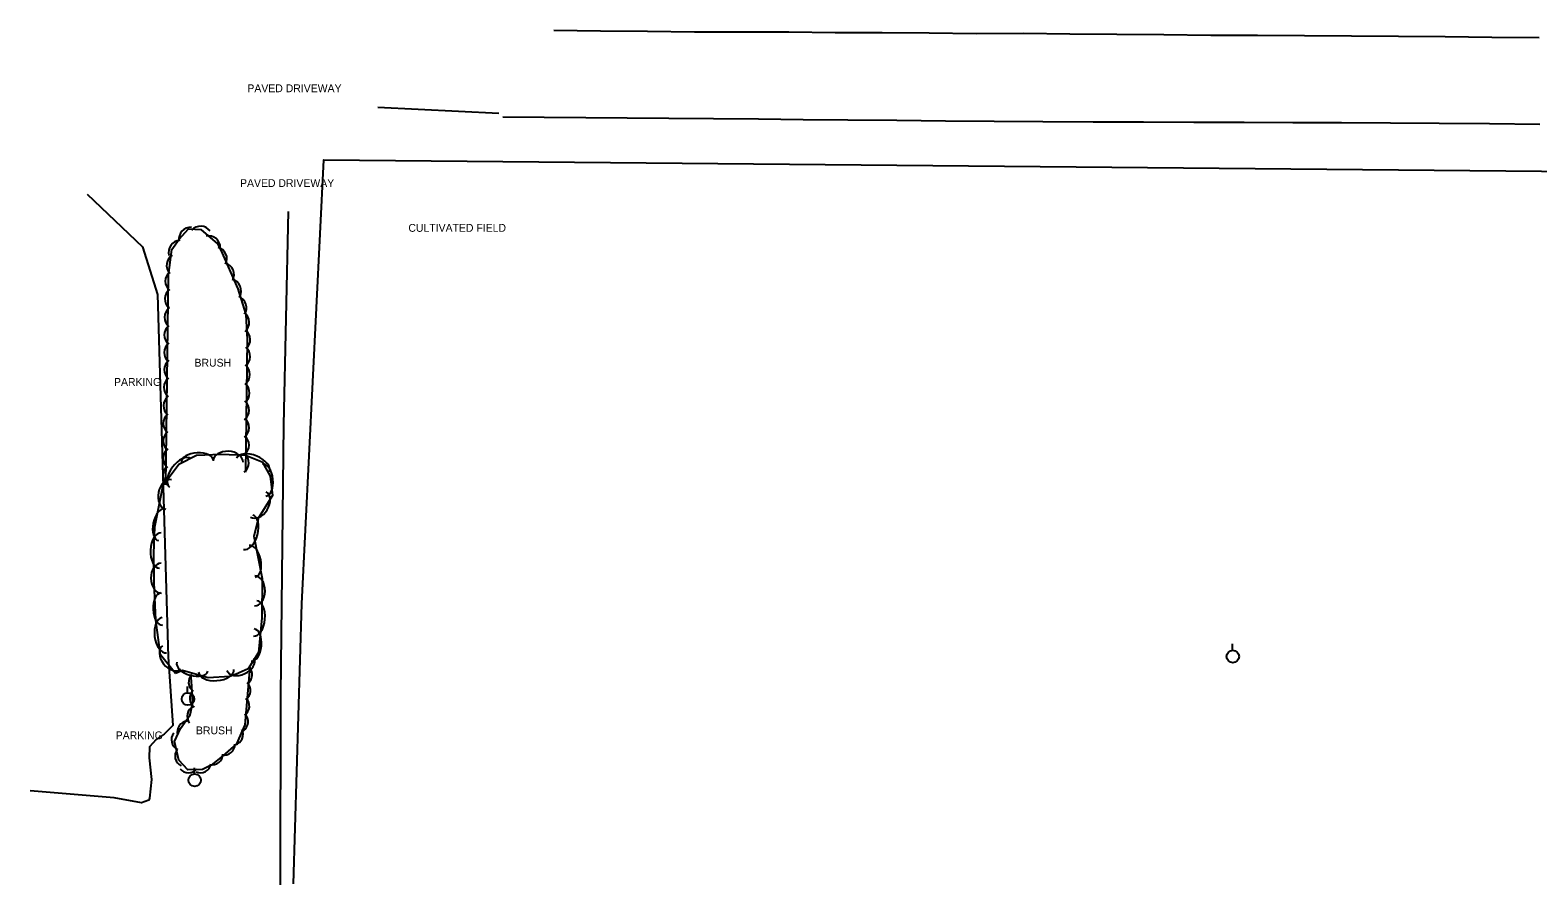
# Model space of a CAD drawing. Extents: x 1802180 to 1804859, y 572524 to 575172.
# Drawn here: x 1802180.4 to 1802662.4, y 573509.5 to 573782.7 of the extents above; entities that cross this region are included whole.
import ezdxf

# ---------------------------------------------------------------- set-up
doc = ezdxf.new("R2010")
doc.units = 0
for name, color, linetype in [('EX_SHOULDER', 7, 'Continuous'), ('S_DITCHLINE', 7, 'Continuous'), ('S_DRIVEWAY_ANNOT', 7, 'Continuous'), ('S_MISC_BOUNDARY', 7, 'Continuous'), ('S_MISC_BOUNDARY_ANNOT', 7, 'Continuous'), ('S_PARKING', 7, 'Continuous'), ('S_PARKING_ANNOT', 7, 'Continuous'), ('S_STREAM', 7, 'Continuous'), ('S_TRAILS', 7, 'Continuous'), ('S_TREE', 7, 'Continuous'), ('S_TREE_ANNOT', 7, 'Continuous'), ('S_UTILITY_POLE', 7, 'Continuous')]:
    doc.layers.add(name, color=color, linetype=linetype)

msp = doc.modelspace()

# ---------------------------------------------------------------- linework, layer by layer
at = {"layer": 'EX_SHOULDER'}
msp.add_lwpolyline([(1802347.74, 573782.66), (1802362.74, 573782.49), (1802377.74, 573782.3), (1802392.76, 573782.13), (1802407.76, 573782.08), (1802422.9, 573782.13), (1802437.74, 573781.95), (1802452.79, 573781.94), (1802467.76, 573781.77), (1802482.76, 573781.64), (1802497.88, 573781.73), (1802512.77, 573781.44), (1802527.77, 573781.34), (1802542.77, 573781.25), (1802557.77, 573781.1), (1802572.77, 573781.02), (1802587.81, 573781), (1802602.79, 573780.83), (1802617.79, 573780.78), (1802632.7, 573780.58), (1802647.7, 573780.37), (1802662.81, 573780.35)], dxfattribs=at)
at = {"layer": 'S_DITCHLINE'}
msp.add_lwpolyline([(1802331.43, 573755), (1802344.71, 573754.88), (1802357.99, 573754.76), (1802371.26, 573754.64), (1802384.54, 573754.52), (1802398.85, 573754.39), (1802413.17, 573754.27), (1802427.48, 573754.15), (1802441.8, 573754.03), (1802457.38, 573753.88), (1802472.97, 573753.73), (1802488.56, 573753.58), (1802504.14, 573753.42), (1802520.23, 573753.38), (1802536.33, 573753.34), (1802552.42, 573753.3), (1802568.51, 573753.25), (1802584.08, 573753.18), (1802599.64, 573753.12), (1802615.21, 573753.05), (1802630.78, 573752.98), (1802646.9, 573752.79), (1802663.01, 573752.61)], dxfattribs=at)
at = {"layer": 'S_MISC_BOUNDARY'}
msp.add_lwpolyline([(1802264.52, 573509.87), (1802267.18, 573599.27), (1802274.19, 573741.25), (1802881.12, 573735.6)], dxfattribs=at)
at = {"layer": 'S_PARKING'}
msp.add_lwpolyline([(1802198.58, 573730.19), (1802216.31, 573713.46), (1802221.11, 573698.22), (1802224.47, 573582.39), (1802226.01, 573560.45), (1802223.19, 573557.69), (1802220.62, 573555.96), (1802218.47, 573553.56), (1802218.38, 573550.09), (1802219.14, 573543.16), (1802218.46, 573537.24), (1802218.26, 573536.56), (1802215.96, 573535.72), (1802207.24, 573537.32), (1802180.35, 573539.52)], dxfattribs=at)
at = {"layer": 'S_STREAM'}
msp.add_lwpolyline([(1802291.51, 573758.07), (1802330.22, 573756.15)], dxfattribs=at)
at = {"layer": 'S_TRAILS'}
msp.add_lwpolyline([(1802262.81, 573724.74), (1802261.35, 573656.47), (1802260.36, 573570.37), (1802260.31, 573509.5)], dxfattribs=at)
at = {"layer": 'S_TREE'}
for points in [[(1802223.73, 573637.35), (1802224.53, 573704.33), (1802225.66, 573712.56), (1802228, 573715.84), (1802230.95, 573719.14), (1802234.96, 573718.98), (1802240.24, 573714.42), (1802241.28, 573712.33), (1802246.72, 573699.96), (1802249.33, 573691.77), (1802249.69, 573683.83), (1802249.16, 573641.37)], [(1802226.78, 573577.01), (1802221.97, 573583.04), (1802220.56, 573594.12), (1802219.95, 573606.15), (1802219.84, 573615.42), (1802220.22, 573623.95), (1802222.84, 573637.23), (1802227.84, 573643.92), (1802233.56, 573646.82), (1802241.4, 573647.18), (1802249.25, 573646.87), (1802254.48, 573644.7), (1802257.1, 573640.13), (1802257.78, 573633.91), (1802253.4, 573626.83), (1802251.84, 573620.99), (1802254.5, 573607.36), (1802254.37, 573594.84), (1802253.35, 573583.81), (1802250.03, 573578.56), (1802246.26, 573576.83), (1802244.17, 573576.13), (1802237.28, 573575.64), (1802229.06, 573577.98), (1802226.78, 573577.01)], [(1802250.62, 573579.11), (1802248.99, 573560.61), (1802246.35, 573554.54), (1802241.84, 573550.61), (1802238.2, 573547.72), (1802235.5, 573546.33), (1802230.75, 573546.28), (1802227.86, 573549.37), (1802226.5, 573555.33), (1802228.43, 573559.43), (1802231.5, 573563.81), (1802232.41, 573567.83), (1802231.92, 573574.61), (1802231.76, 573576.72)]]:
    msp.add_lwpolyline(points, dxfattribs=at)
for centre, radius, start, end in [((1802234.84, 573716.2), 3.81, 36.9447, 138.5417), ((1802228.39, 573711.66), 3.81, 93.7573, 195.3543), ((1802231.72, 573715.88), 3.81, 87.3452, 188.9421), ((1802237.31, 573713.17), 3.81, 358.4073, 100.0042), ((1802227.78, 573707.53), 3.81, 121.3943, 222.9913), ((1802239.45, 573709.57), 3.81, 332.9407, 74.5377), ((1802227.37, 573702.38), 3.81, 128.5194, 230.1163), ((1802241.72, 573704.51), 3.81, 332.9407, 74.5377), ((1802244.01, 573699.29), 3.81, 332.9407, 74.5377), ((1802227.23, 573696.8), 3.81, 128.5194, 230.1163), ((1802245.71, 573693.94), 3.81, 326.8585, 68.4554), ((1802227.12, 573690.89), 3.81, 128.5194, 230.1163), ((1802246.58, 573689.23), 3.81, 311.8137, 53.4106), ((1802227.05, 573685.19), 3.81, 128.5194, 230.1163), ((1802246.91, 573683.71), 3.81, 311.8137, 53.4106), ((1802227.02, 573679.64), 3.81, 128.5194, 230.1163), ((1802227.03, 573674.11), 3.81, 128.5194, 230.1163), ((1802246.87, 573678.32), 3.81, 308.4808, 50.0777), ((1802246.8, 573672.63), 3.81, 308.4808, 50.0777), ((1802226.89, 573668.53), 3.81, 128.5194, 230.1163), ((1802246.69, 573666.72), 3.81, 308.4808, 50.0777), ((1802226.78, 573662.62), 3.81, 128.5194, 230.1163), ((1802246.54, 573661.14), 3.81, 308.4808, 50.0777), ((1802226.71, 573656.93), 3.81, 128.5194, 230.1163), ((1802246.55, 573655.61), 3.81, 308.4808, 50.0777), ((1802226.68, 573651.38), 3.81, 128.5194, 230.1163), ((1802246.52, 573650.06), 3.81, 308.4808, 50.0777), ((1802226.7, 573645.85), 3.81, 128.5194, 230.1163), ((1802226.55, 573640.27), 3.81, 128.5194, 230.1163), ((1802246.44, 573644.36), 3.81, 308.4808, 50.0777), ((1802234.45, 573574.22), 3.46, 133.2893, 234.8862), ((1802247.87, 573576.66), 3.46, 304.1867, 45.7837), ((1802234.81, 573569.08), 3.46, 133.2893, 234.8862), ((1802247.36, 573571.62), 3.46, 304.1867, 45.7837), ((1802234, 573563.41), 3.46, 116.5069, 218.1038), ((1802246.99, 573566.63), 3.46, 304.1867, 45.7837), ((1802230.84, 573558.35), 3.46, 94.1489, 195.7458), ((1802246.58, 573561.61), 3.46, 304.1867, 45.7837), ((1802228.97, 573555.86), 3.46, 142.0393, 243.6362), ((1802244.96, 573557.6), 3.46, 285.6547, 27.2516), ((1802230.13, 573550.63), 3.46, 142.0393, 243.6362), ((1802238.51, 573551.28), 3.46, 257.7306, 359.3275), ((1802242.34, 573554.4), 3.46, 260.245, 1.8419), ((1802230.92, 573548.77), 3.46, 219.8556, 321.4525), ((1802234.78, 573548.79), 3.46, 246.4207, 348.0176)]:
    msp.add_arc(centre, radius, start, end, dxfattribs=at)
for centre, major_axis, ratio in [((1802233.86, 573644.79), (-5.16, -0.24), 0.540699), ((1802243.62, 573644.79), (-4.78, 0.19), 0.685311), ((1802251.6, 573643.67), (-5.24, 2.17), 0.55008), ((1802228.32, 573641.13), (-3.39, -4.54), 0.55008), ((1802255.18, 573638.87), (-0.56, 5.13), 0.540699), ((1802224.61, 573634.29), (-0.93, -4.7), 0.685311), ((1802253.33, 573631.09), (2.52, 4.07), 0.685311), ((1802222.43, 573624.57), (-1, -5.07), 0.540699), ((1802250.04, 573622.18), (1.46, 5.48), 0.55008), ((1802221.94, 573616.34), (-0.25, -5.66), 0.55008), ((1802251.34, 573612.86), (-0.99, 5.07), 0.540699), ((1802222.24, 573607.51), (0.05, -4.79), 0.685311), ((1802252.16, 573603.43), (0.05, 4.79), 0.685311), ((1802222.43, 573597.64), (0.26, -5.16), 0.540699), ((1802252.3, 573594.66), (0.52, 5.65), 0.55008), ((1802223.24, 573589.28), (0.72, -5.62), 0.55008), ((1802251.51, 573586.13), (0.48, 5.14), 0.540699), ((1802225.59, 573582.19), (2.98, -3.75), 0.685311), ((1802232.2, 573579.22), (4.97, -1.42), 0.540699), ((1802247.61, 573579.98), (4.35, 2), 0.685311), ((1802239.84, 573577.88), (5.66, 0.4), 0.55008)]:
    msp.add_ellipse(centre, major_axis=major_axis, ratio=ratio, start_param=3.141593, end_param=6.283185, dxfattribs=at)
at = {"layer": 'S_UTILITY_POLE'}
for p, q in [((1802564.72, 573584.5), (1802564.72, 573586.48)), ((1802230.69, 573570.9), (1802230.69, 573572.89)), ((1802232.85, 573544.96), (1802232.85, 573546.95))]:
    msp.add_line(p, q, dxfattribs=at)
for centre in [(1802564.84, 573582.48), (1802230.8, 573568.89), (1802232.97, 573542.95)]:
    msp.add_circle(centre, 2, dxfattribs=at)

# ---------------------------------------------------------------- texts
at = {"layer": 'S_DRIVEWAY_ANNOT'}
for p in [(1802249.8, 573762.83), (1802247.46, 573732.53)]:
    msp.add_text('PAVED DRIVEWAY', height=2.5, dxfattribs=at).set_placement(p)
at = {"layer": 'S_MISC_BOUNDARY_ANNOT'}
msp.add_text('CULTIVATED FIELD', height=2.5, dxfattribs=at).set_placement((1802301.28, 573718.22))
at = {"layer": 'S_PARKING_ANNOT'}
for p in [(1802207.17, 573668.98), (1802207.71, 573556.04)]:
    msp.add_text('PARKING', height=2.5, dxfattribs=at).set_placement(p)
at = {"layer": 'S_TREE_ANNOT'}
for p in [(1802232.9, 573675.12), (1802233.36, 573557.62)]:
    msp.add_text('BRUSH', height=2.5, dxfattribs=at).set_placement(p)

doc.saveas('drawing.dxf')
